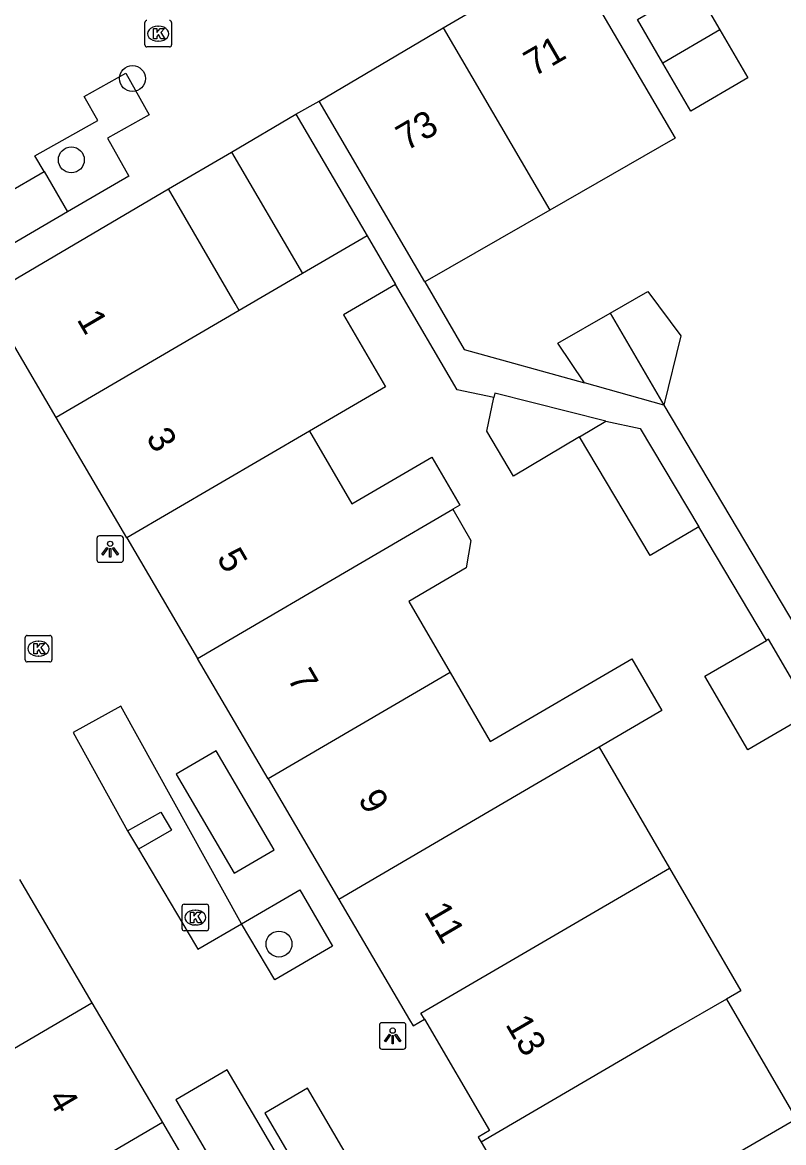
# Model space of a CAD drawing. Extents: x 161771 to 163125, y 382479 to 383177.
# Drawn here: x 162254.94 to 162283.63, y 382780.94 to 382823.2 of the extents above; entities that cross this region are included whole.
import ezdxf

# ---------------------------------------------------------------- set-up
doc = ezdxf.new("R2010")
doc.units = 0
for name, color, linetype in [('IMGEO_Boom', 7, 'Continuous'), ('IMGEO_Kolk', 7, 'Continuous'), ('IMGEO_Lichtpunt', 7, 'Continuous'), ('IMGEO_Muur', 7, 'Continuous'), ('IMGEO_Pand', 7, 'Continuous'), ('IMGEO_Pand_nummerreeks', 7, 'Continuous'), ('IMGEO_Parkeervlak_open', 7, 'Continuous'), ('IMGEO_Voetpad_open', 7, 'Continuous'), ('IMGEO_Woonerf_open', 7, 'Continuous')]:
    doc.layers.add(name, color=color, linetype=linetype)

msp = doc.modelspace()

# ---------------------------------------------------------------- linework, layer by layer
at = {"layer": 'IMGEO_Boom'}
for centre in [(162259.087, 382821.081), (162256.783, 382818.012), (162264.61, 382788.43)]:
    msp.add_circle(centre, 0.489, dxfattribs=at)
at = {"layer": 'IMGEO_Kolk'}
for p, q in [((162259.558, 382822.347), (162259.558, 382823.199)), ((162260.046, 382823.053), (162260.071, 382823.053)), ((162260.559, 382823.199), (162260.559, 382822.347)), ((162260.485, 382822.273), (162259.633, 382822.273)), ((162260.069, 382822.493), (162260.044, 382822.493)), ((162255.046, 382799.146), (162255.046, 382799.998)), ((162255.121, 382800.072), (162255.973, 382800.072)), ((162255.534, 382799.852), (162255.559, 382799.852)), ((162256.047, 382799.998), (162256.047, 382799.146)), ((162255.973, 382799.072), (162255.121, 382799.072)), ((162255.557, 382799.292), (162255.532, 382799.292)), ((162260.956, 382789.003), (162260.956, 382789.855)), ((162261.031, 382789.929), (162261.883, 382789.929)), ((162261.444, 382789.709), (162261.469, 382789.709)), ((162261.957, 382789.855), (162261.957, 382789.003)), ((162261.883, 382788.929), (162261.031, 382788.929)), ((162261.467, 382789.149), (162261.442, 382789.149))]:
    msp.add_line(p, q, dxfattribs=at)
for points in [[(162259.558, 382822.347), (162259.558, 382823.199)], [(162260.559, 382823.199), (162260.559, 382822.347)], [(162259.879, 382822.973), (162260.002, 382822.973), (162260.002, 382822.822), (162260.132, 382822.973), (162260.296, 382822.973), (162260.15, 382822.822), (162260.303, 382822.573), (162260.151, 382822.573), (162260.066, 382822.737), (162260.002, 382822.67), (162260.002, 382822.573), (162259.879, 382822.573), (162259.879, 382822.973)], [(162260.485, 382822.273), (162259.633, 382822.273)], [(162255.046, 382799.146), (162255.046, 382799.998)], [(162255.121, 382800.072), (162255.973, 382800.072)], [(162256.047, 382799.998), (162256.047, 382799.146)], [(162255.367, 382799.772), (162255.49, 382799.772), (162255.49, 382799.621), (162255.62, 382799.772), (162255.784, 382799.772), (162255.638, 382799.621), (162255.791, 382799.372), (162255.639, 382799.372), (162255.554, 382799.536), (162255.49, 382799.469), (162255.49, 382799.372), (162255.367, 382799.372), (162255.367, 382799.772)], [(162255.973, 382799.072), (162255.121, 382799.072)], [(162260.956, 382789.003), (162260.956, 382789.855)], [(162261.031, 382789.929), (162261.883, 382789.929)], [(162261.957, 382789.855), (162261.957, 382789.003)], [(162261.277, 382789.629), (162261.4, 382789.629), (162261.4, 382789.478), (162261.53, 382789.629), (162261.694, 382789.629), (162261.548, 382789.478), (162261.701, 382789.229), (162261.549, 382789.229), (162261.464, 382789.393), (162261.4, 382789.326), (162261.4, 382789.229), (162261.277, 382789.229), (162261.277, 382789.629)], [(162261.883, 382788.929), (162261.031, 382788.929)]]:
    msp.add_lwpolyline(points, dxfattribs=at)
for centre, start, end in [((162259.635, 382823.197), 91.552, 178.448), ((162259.635, 382823.197), 91.552, 178.448), ((162260.483, 382823.197), 1.552, 88.448), ((162260.483, 382823.197), 1.552, 88.448), ((162259.635, 382822.349), 181.552, 268.448), ((162259.635, 382822.349), 181.552, 268.448), ((162260.483, 382822.349), 271.552, 358.448), ((162260.483, 382822.349), 271.552, 358.448), ((162255.123, 382799.996), 91.552, 178.448), ((162255.123, 382799.996), 91.552, 178.448), ((162255.971, 382799.996), 1.552, 88.448), ((162255.971, 382799.996), 1.552, 88.448), ((162255.123, 382799.148), 181.552, 268.448), ((162255.123, 382799.148), 181.552, 268.448), ((162255.971, 382799.148), 271.552, 358.448), ((162255.971, 382799.148), 271.552, 358.448), ((162261.033, 382789.853), 91.552, 178.448), ((162261.033, 382789.853), 91.552, 178.448), ((162261.881, 382789.853), 1.552, 88.448), ((162261.881, 382789.853), 1.552, 88.448), ((162261.033, 382789.005), 181.552, 268.448), ((162261.033, 382789.005), 181.552, 268.448), ((162261.881, 382789.005), 271.552, 358.448), ((162261.881, 382789.005), 271.552, 358.448)]:
    msp.add_arc(centre, 0.0765, start, end, dxfattribs=at)
for centre, major_axis, ratio, start_param, end_param in [((162260.045, 382822.773), (-0.387, 0.002), 0.722429, 4.712389, 7.853982), ((162260.07, 382822.773), (-0.39, 0.002), 0.717154, 1.570796, 4.712389), ((162255.533, 382799.572), (-0.387, 0.002), 0.722429, 4.712389, 7.853982), ((162255.558, 382799.572), (-0.39, 0.002), 0.717154, 1.570796, 4.712389), ((162261.443, 382789.429), (-0.387, 0.002), 0.722429, 4.712389, 7.853982), ((162261.468, 382789.429), (-0.39, 0.002), 0.717154, 1.570796, 4.712389)]:
    msp.add_ellipse(centre, major_axis=major_axis, ratio=ratio, start_param=start_param, end_param=end_param, dxfattribs=at)
at = {"layer": 'IMGEO_Lichtpunt'}
for p, q in [((162257.747, 382803.732), (162257.747, 382802.925)), ((162257.747, 382803.732), (162257.747, 382802.925)), ((162258.649, 382803.827), (162257.841, 382803.827)), ((162258.649, 382803.827), (162257.841, 382803.827)), ((162258.743, 382802.925), (162258.743, 382803.732)), ((162258.743, 382802.925), (162258.743, 382803.732)), ((162257.841, 382802.831), (162258.649, 382802.831)), ((162257.841, 382802.831), (162258.649, 382802.831)), ((162269.3, 382785.461), (162268.492, 382785.461)), ((162269.3, 382785.461), (162268.492, 382785.461)), ((162268.398, 382785.366), (162268.398, 382784.559)), ((162268.398, 382785.366), (162268.398, 382784.559)), ((162269.394, 382784.559), (162269.394, 382785.366)), ((162269.394, 382784.559), (162269.394, 382785.366)), ((162268.492, 382784.465), (162269.3, 382784.465)), ((162268.492, 382784.465), (162269.3, 382784.465))]:
    msp.add_line(p, q, dxfattribs=at)
for points in [[(162258.121, 382803.396), (162258.16, 382803.368), (162257.972, 382803.106), (162257.934, 382803.133), (162258.121, 382803.396)], [(162258.223, 382803.348), (162258.27, 382803.348), (162258.27, 382803.026), (162258.223, 382803.026), (162258.223, 382803.348)], [(162258.333, 382803.368), (162258.371, 382803.395), (162258.558, 382803.133), (162258.519, 382803.105), (162258.333, 382803.368)], [(162268.772, 382785.03), (162268.811, 382785.002), (162268.623, 382784.74), (162268.585, 382784.767), (162268.772, 382785.03)], [(162268.984, 382785.002), (162269.022, 382785.029), (162269.209, 382784.767), (162269.17, 382784.739), (162268.984, 382785.002)], [(162268.874, 382784.982), (162268.921, 382784.982), (162268.921, 382784.66), (162268.874, 382784.66), (162268.874, 382784.982)]]:
    msp.add_lwpolyline(points, dxfattribs=at)
for centre in [(162258.246, 382803.53), (162268.897, 382785.164)]:
    msp.add_circle(centre, 0.0994, dxfattribs=at)
for centre, start, end in [((162257.841, 382803.732), 90, 180), ((162257.841, 382803.732), 90, 180), ((162258.649, 382803.732), 0, 90), ((162258.649, 382803.732), 0, 90), ((162257.841, 382802.925), 180, 270), ((162257.841, 382802.925), 180, 270), ((162258.649, 382802.925), 270, 0), ((162258.649, 382802.925), 270, 360), ((162268.492, 382785.366), 90, 180), ((162268.492, 382785.366), 90, 180), ((162269.3, 382785.366), 0, 90), ((162269.3, 382785.366), 0, 90), ((162268.492, 382784.559), 180, 270), ((162268.492, 382784.559), 180, 270), ((162269.3, 382784.559), 270, 0), ((162269.3, 382784.559), 270, 360)]:
    msp.add_arc(centre, 0.0946, start, end, dxfattribs=at)
at = {"layer": 'IMGEO_Muur'}
msp.add_lwpolyline([(162260.443, 382816.917), (162262.824, 382818.309)], dxfattribs=at)
at = {"layer": 'IMGEO_Pand'}
for points in [[(162270.803, 382822.988), (162275.498, 382825.75)], [(162275.498, 382825.75), (162279.54, 382818.834), (162274.818, 382816.121)], [(162279.079, 382821.667), (162278.121, 382823.307), (162280.271, 382824.564), (162281.23, 382822.922)], [(162266.119, 382820.233), (162270.803, 382822.988)], [(162270.803, 382822.988), (162274.818, 382816.121)], [(162281.23, 382822.922), (162282.289, 382821.111), (162280.139, 382819.854), (162279.079, 382821.667)], [(162281.23, 382822.922), (162279.079, 382821.667)], [(162270.105, 382813.413), (162266.119, 382820.233)], [(162262.824, 382818.309), (162265.251, 382819.732)], [(162265.251, 382819.732), (162267.931, 382815.147)], [(162262.824, 382818.309), (162265.503, 382813.727)], [(162254.568, 382811.108), (162253.545, 382812.855), (162260.443, 382816.917)], [(162263.113, 382812.329), (162262.958, 382812.596), (162260.443, 382816.917)], [(162274.818, 382816.121), (162270.105, 382813.413)], [(162267.931, 382815.147), (162265.503, 382813.727)], [(162267.931, 382815.147), (162269.002, 382813.315)], [(162265.503, 382813.727), (162263.113, 382812.329)], [(162269.002, 382813.315), (162267.044, 382812.17), (162268.632, 382809.455), (162265.763, 382807.777)], [(162277.094, 382812.228), (162278.52, 382813.048), (162279.761, 382811.371), (162279.118, 382808.764)], [(162263.113, 382812.329), (162256.216, 382808.295)], [(162276.134, 382809.597), (162275.123, 382811.095), (162277.094, 382812.228)], [(162277.094, 382812.228), (162279.118, 382808.764)], [(162256.216, 382808.295), (162254.568, 382811.108)], [(162279.118, 382808.764), (162276.134, 382809.597)], [(162276.933, 382808.151), (162272.749, 382809.212), (162272.714, 382809.046)], [(162275.942, 382807.561), (162273.456, 382806.081), (162272.446, 382807.776), (162272.714, 382809.046)], [(162258.879, 382803.75), (162256.216, 382808.295)], [(162275.942, 382807.561), (162276.933, 382808.151)], [(162276.933, 382808.151), (162278.23, 382807.876), (162280.436, 382804.169)], [(162265.763, 382807.777), (162258.879, 382803.75)], [(162265.763, 382807.777), (162267.356, 382805.041), (162270.378, 382806.8), (162271.432, 382804.989), (162271.161, 382804.831)], [(162280.436, 382804.169), (162278.608, 382803.082), (162275.942, 382807.561)], [(162261.542, 382799.205), (162268.414, 382803.224), (162271.161, 382804.831)], [(162271.161, 382804.831), (162271.848, 382803.657), (162271.673, 382802.619), (162269.501, 382801.355), (162271.064, 382798.67)], [(162258.879, 382803.75), (162261.542, 382799.205)], [(162284.629, 382797.122), (162282.285, 382795.757), (162280.669, 382798.533), (162282.987, 382799.882)], [(162284.629, 382797.122), (162284.684, 382797.154), (162283.068, 382799.929), (162282.987, 382799.882)], [(162264.205, 382794.659), (162261.542, 382799.205)], [(162271.064, 382798.67), (162272.574, 382796.076), (162277.914, 382799.185), (162279.048, 382797.237), (162276.678, 382795.851)], [(162271.064, 382798.67), (162264.205, 382794.659)], [(162276.678, 382795.851), (162273.714, 382794.118), (162266.867, 382790.114)], [(162276.678, 382795.851), (162279.331, 382791.293)], [(162264.205, 382794.659), (162266.867, 382790.114)], [(162270.097, 382785.59), (162269.962, 382785.821), (162279.331, 382791.293)], [(162279.331, 382791.293), (162282.022, 382786.671), (162281.476, 382786.353)], [(162254.83, 382790.861), (162257.56, 382786.216)], [(162266.867, 382790.114), (162269.53, 382785.568), (162269.664, 382785.34), (162270.097, 382785.59)], [(162281.476, 382786.353), (162279.563, 382785.24), (162272.229, 382780.952)], [(162281.476, 382786.353), (162284.107, 382781.832)], [(162250.409, 382782.028), (162257.56, 382786.216)], [(162257.56, 382786.216), (162260.217, 382781.695)], [(162270.097, 382785.59), (162272.547, 382781.399), (162272.114, 382781.149), (162272.229, 382780.952)], [(162260.217, 382781.695), (162253.067, 382777.508)], [(162260.217, 382781.695), (162262.873, 382777.174)], [(162274.871, 382776.438), (162281.844, 382780.515), (162282.009, 382780.611), (162284.107, 382781.832)], [(162272.229, 382780.952), (162274.871, 382776.438)]]:
    msp.add_lwpolyline(points, dxfattribs=at)
at = {"layer": 'IMGEO_Parkeervlak_open'}
for points in [[(162256.638, 382816.047), (162252.229, 382813.481), (162251.339, 382815.015), (162255.752, 382817.574)], [(162255.752, 382817.574), (162256.638, 382816.047)], [(162263.199, 382789.196), (162258.647, 382797.406), (162256.847, 382796.408), (162258.9, 382792.705)], [(162262.239, 382795.718), (162260.737, 382794.838), (162262.926, 382791.101), (162264.428, 382791.981), (162262.239, 382795.718)], [(162258.9, 382792.705), (162260.159, 382793.403), (162260.56, 382792.72), (162259.311, 382792.011)], [(162259.311, 382792.011), (162261.457, 382788.387), (162261.547, 382788.233), (162263.199, 382789.196)], [(162265.084, 382779.551), (162263.735, 382781.852), (162262.663, 382783.684), (162260.728, 382782.551), (162263.148, 382778.416)], [(162266.653, 382777.623), (162268.272, 382778.57), (162265.684, 382782.992), (162264.071, 382782.049), (162265.418, 382779.747)]]:
    msp.add_lwpolyline(points, dxfattribs=at)
at = {"layer": 'IMGEO_Voetpad_open'}
for points in [[(162265.251, 382819.732), (162266.119, 382820.233)], [(162270.105, 382813.413), (162271.595, 382810.864), (162276.134, 382809.597)], [(162272.714, 382809.046), (162271.326, 382809.34), (162269.002, 382813.315)], [(162279.118, 382808.764), (162300.444, 382772.865)], [(162282.987, 382799.882), (162280.436, 382804.169)]]:
    msp.add_lwpolyline(points, dxfattribs=at)
at = {"layer": 'IMGEO_Woonerf_open'}
for points in [[(162255.752, 382817.574), (162255.409, 382818.166), (162257.668, 382819.433), (162257.775, 382819.493), (162257.266, 382820.401), (162258.836, 382821.281), (162259.717, 382819.712), (162258.147, 382818.831), (162258.953, 382817.394), (162256.638, 382816.047)], [(162260.443, 382816.917), (162262.824, 382818.309)], [(162258.9, 382792.705), (162259.311, 382792.011)], [(162263.199, 382789.196), (162265.391, 382790.473), (162266.633, 382788.345), (162264.451, 382787.076), (162263.199, 382789.196)]]:
    msp.add_lwpolyline(points, dxfattribs=at)

# ---------------------------------------------------------------- texts
at = {"layer": 'IMGEO_Pand_nummerreeks'}
for s, rotation, p in [('71', 30.165, (162274.222, 382821.135)), ('73', 30.3791, (162269.412, 382818.331)), ('1', 300.3629, (162256.969, 382811.994)), ('3', 300.3629, (162259.577, 382807.544)), ('5', 300.3608, (162262.241, 382802.997)), ('7', 300.3629, (162264.905, 382798.449)), ('9', 300.3608, (162267.569, 382793.902)), ('11', 300.3608, (162270.058, 382789.652)), ('13', 300.3093, (162273.127, 382785.401)), ('4', 300.4413, (162255.873, 382782.612))]:
    msp.add_text(s, height=1, rotation=rotation, dxfattribs=at).set_placement(p)

doc.saveas('drawing.dxf')
